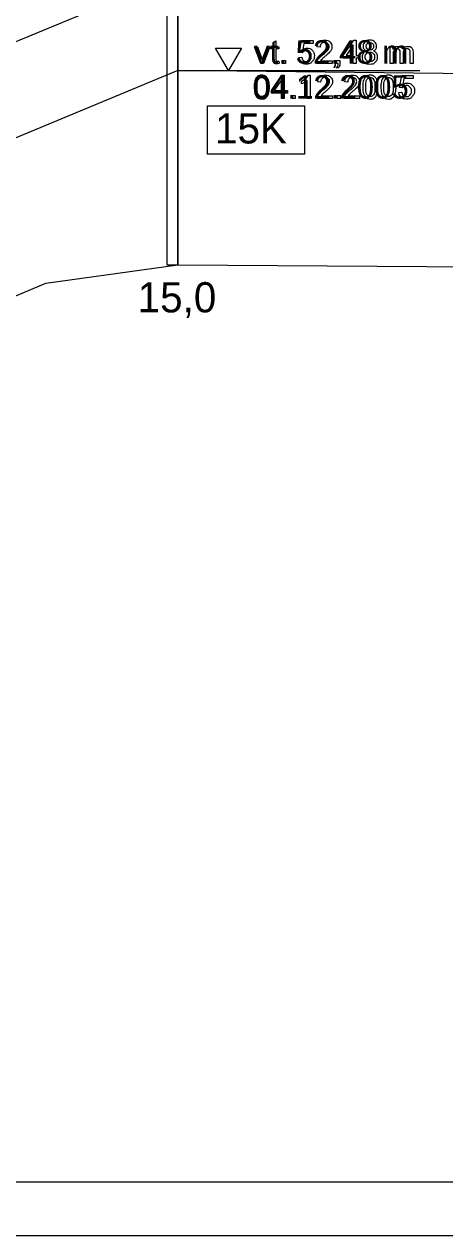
# Model space of a CAD drawing. Extents: x 532503 to 539665, y 6557663 to 6561526.
# Drawn here: x 538141.4 to 538219.3, y 6559459.7 to 6559684.2 of the extents above; entities that cross this region are included whole.
import ezdxf

# ---------------------------------------------------------------- set-up
doc = ezdxf.new("R2010")
doc.units = 0
for name, color, linetype in [('ABIJOONIS', 7, 'Continuous'), ('GEOLPUNKT', 7, 'Continuous'), ('Kaitsevöönd', 7, 'Continuous'), ('Plokid', 7, 'Continuous'), ('Proovid', 7, 'Continuous'), ('Täide', 7, 'Continuous'), ('Veetase', 7, 'Continuous'), ('VORMISTUS', 7, 'Continuous')]:
    doc.layers.add(name, color=color, linetype=linetype)

msp = doc.modelspace()

# ---------------------------------------------------------------- linework, layer by layer
at = {"layer": 'ABIJOONIS'}
msp.add_lwpolyline([(536964.69, 6560679.71), (539664.69, 6560679.71), (539664.69, 6559459.71), (536964.69, 6559459.71), (536964.69, 6560679.71)], dxfattribs=at)
at = {"layer": 'GEOLPUNKT'}
msp.add_line((538169.83, 6559939.6), (538169.83, 6559639.6), dxfattribs=at)
at = {"layer": 'Kaitsevöönd'}
msp.add_lwpolyline([(538032.86, 6559597), (538052.87, 6559597), (538068.59, 6559599.49), (538083.4, 6559605.12), (538128.18, 6559629.01), (538145.37, 6559636.19), (538169.83, 6559639.6), (538437.59, 6559637.85), (538577.16, 6559618.16), (538652.31, 6559572.51), (538693.85, 6559547.72), (538715.29, 6559541.8), (538735.35, 6559541.8)], dxfattribs=at)
at = {"layer": 'Plokid'}
msp.add_line((538052.87, 6559644.84), (538143.88, 6559682.66), dxfattribs=at)
msp.add_lwpolyline([(538143.88, 6559682.66), (538170.22, 6559693.6), (538288.42, 6559693.01), (538467.54, 6559683.25), (538608.39, 6559670.21), (538713.29, 6559663.92)], dxfattribs=at)
at = {"layer": 'Proovid'}
for points in [[(538169.83, 6559689.6), (538167.83, 6559689.6), (538167.83, 6559639.6), (538169.83, 6559639.6)], [(538175.36, 6559669.1), (538193.36, 6559669.1), (538193.36, 6559660.1), (538175.36, 6559660.1)]]:
    msp.add_lwpolyline(points, close=True, dxfattribs=at)
at = {"layer": 'Täide'}
for points in [[(538032.86, 6559597), (538052.87, 6559597), (538068.59, 6559599.49), (538083.4, 6559605.12), (538128.18, 6559629.01), (538145.37, 6559636.19), (538169.83, 6559639.6), (538437.59, 6559637.85), (538577.16, 6559618.16), (538652.31, 6559572.51), (538693.85, 6559547.72), (538715.29, 6559541.8), (538735.35, 6559541.8)], [(538032.86, 6559597), (538052.87, 6559597), (538068.59, 6559599.49), (538083.4, 6559605.12), (538128.18, 6559629.01), (538145.37, 6559636.19), (538169.83, 6559639.6), (538437.59, 6559637.85), (538577.16, 6559618.16), (538652.31, 6559572.51), (538693.85, 6559547.72), (538715.29, 6559541.8), (538735.35, 6559541.8)], [(538128.18, 6559629.01), (538145.37, 6559636.19), (538169.83, 6559639.6), (538437.59, 6559637.85)]]:
    msp.add_lwpolyline(points, dxfattribs=at)
at = {"layer": 'Veetase'}
msp.add_lwpolyline([(538735.35, 6559644.93), (538715.29, 6559645.8), (538322.81, 6559673.9), (538169.83, 6559675.6), (538052.87, 6559627), (538032.86, 6559622.66)], dxfattribs=at)
at = {"layer": 'VORMISTUS'}
msp.add_line((538169.83, 6559675.6), (538214.7, 6559675.6), dxfattribs=at)
for points in [[(537004.69, 6559469.71), (539654.69, 6559469.71), (539654.69, 6560669.71), (537004.69, 6560669.71)], [(538179.25, 6559679.74), (538181.63, 6559679.74), (538179.25, 6559675.6), (538176.86, 6559679.74)]]:
    msp.add_lwpolyline(points, close=True, dxfattribs=at)
for points in [[(538187.51, 6559677.81), (538187.51, 6559679.62), (538187.12, 6559679.62), (538187.12, 6559680.03), (538187.51, 6559680.03), (538187.51, 6559680.8), (538188.04, 6559681.12), (538188.04, 6559680.03), (538188.57, 6559680.03), (538188.57, 6559679.62), (538188.04, 6559679.62), (538188.04, 6559677.78)], [(538192.89, 6559678.87), (538192.39, 6559678.94), (538192.81, 6559681.16), (538194.96, 6559681.16), (538194.96, 6559680.65), (538193.24, 6559680.65), (538193, 6559679.49)], [(538202.38, 6559676.9), (538202.38, 6559677.93), (538200.51, 6559677.93), (538200.51, 6559678.42), (538202.48, 6559681.22), (538202.91, 6559681.22), (538202.91, 6559678.42), (538203.5, 6559678.42), (538203.5, 6559677.93), (538202.91, 6559677.93), (538202.91, 6559676.9), (538202.38, 6559676.9)], [(538185.26, 6559676.9), (538184.08, 6559680.03), (538184.64, 6559680.03), (538185.31, 6559678.15)], [(538185.7, 6559678.12), (538186.4, 6559680.03), (538186.94, 6559680.03), (538185.76, 6559676.9), (538185.26, 6559676.9)], [(538196.23, 6559679.93), (538195.68, 6559679.98)], [(538202.38, 6559678.42), (538202.38, 6559680.37), (538201.03, 6559678.42), (538202.38, 6559678.42)], [(538209.22, 6559676.9), (538209.22, 6559680.03), (538209.69, 6559680.03), (538209.69, 6559679.59)], [(538209.75, 6559678.52), (538209.75, 6559676.9), (538209.22, 6559676.9)], [(538211.61, 6559678.71), (538211.61, 6559676.9), (538211.08, 6559676.9), (538211.08, 6559678.93)], [(538213.46, 6559679.04), (538213.46, 6559676.9), (538212.93, 6559676.9), (538212.93, 6559678.87)], [(538188.57, 6559677.37), (538188.65, 6559676.9)], [(538189.24, 6559676.9), (538189.24, 6559677.5), (538189.84, 6559677.5), (538189.84, 6559676.9), (538189.24, 6559676.9)], [(538192.3, 6559678.03), (538192.85, 6559678.07)], [(538198.44, 6559677.41), (538198.44, 6559676.9), (538195.58, 6559676.9)], [(538196.32, 6559677.41), (538198.44, 6559677.41)], [(538199.41, 6559676.04), (538199.26, 6559676.27)], [(538199.29, 6559676.9), (538199.29, 6559677.5), (538199.9, 6559677.5), (538199.9, 6559676.9)], [(538199.59, 6559676.9), (538199.29, 6559676.9)], [(538189.06, 6559670.42), (538189.06, 6559671.45), (538187.19, 6559671.45), (538187.19, 6559671.94), (538189.15, 6559674.74), (538189.59, 6559674.74), (538189.59, 6559671.94), (538190.17, 6559671.94), (538190.17, 6559671.45), (538189.59, 6559671.45), (538189.59, 6559670.42), (538189.06, 6559670.42)], [(538189.06, 6559671.94), (538189.06, 6559673.89), (538187.71, 6559671.94), (538189.06, 6559671.94)], [(538194.05, 6559674.75), (538194.39, 6559674.75), (538194.39, 6559670.42)], [(538211.44, 6559672.39), (538210.94, 6559672.46), (538211.36, 6559674.68), (538213.5, 6559674.68), (538213.5, 6559674.17), (538211.78, 6559674.17), (538211.55, 6559673.01)], [(538192.8, 6559673.16), (538192.8, 6559673.67)], [(538194.39, 6559670.42), (538193.86, 6559670.42), (538193.86, 6559673.8)], [(538196.32, 6559673.45), (538195.78, 6559673.5)], [(538201.35, 6559673.45), (538200.81, 6559673.5)], [(538191.01, 6559670.42), (538191.01, 6559671.02), (538191.61, 6559671.02), (538191.61, 6559670.42), (538191.01, 6559670.42)], [(538198.53, 6559670.93), (538198.53, 6559670.42), (538195.68, 6559670.42)], [(538196.42, 6559670.93), (538198.53, 6559670.93)], [(538199.4, 6559670.42), (538199.4, 6559671.02), (538200, 6559671.02), (538200, 6559670.42), (538199.4, 6559670.42)], [(538203.56, 6559670.93), (538203.56, 6559670.42), (538200.71, 6559670.42)], [(538201.45, 6559670.93), (538203.56, 6559670.93)], [(538210.84, 6559671.55), (538211.4, 6559671.59)]]:
    msp.add_lwpolyline(points, dxfattribs=at)
for points in [[(538195.58, 6559676.9), (538195.58, 6559677.09), (538195.65, 6559677.26), (538195.75, 6559677.56), (538196, 6559677.84), (538196.24, 6559678.12), (538196.69, 6559678.49), (538197.39, 6559679.07), (538197.64, 6559679.41), (538197.89, 6559679.75), (538197.89, 6559680.05), (538197.89, 6559680.36), (538197.66, 6559680.58), (538197.44, 6559680.79), (538197.07, 6559680.79), (538196.69, 6559680.79), (538196.46, 6559680.56), (538196.23, 6559680.34), (538196.23, 6559679.93)], [(538195.68, 6559679.98), (538195.74, 6559680.59), (538196.1, 6559680.91), (538196.47, 6559681.23), (538197.09, 6559681.23), (538197.71, 6559681.23), (538198.07, 6559680.89), (538198.43, 6559680.54), (538198.43, 6559680.03), (538198.43, 6559679.77), (538198.33, 6559679.52), (538198.22, 6559679.27), (538197.97, 6559679), (538197.73, 6559678.72), (538197.16, 6559678.24), (538196.68, 6559677.84), (538196.55, 6559677.69), (538196.41, 6559677.55), (538196.32, 6559677.41)], [(538204.86, 6559679.24), (538204.53, 6559679.36), (538204.37, 6559679.58), (538204.21, 6559679.81), (538204.21, 6559680.12), (538204.21, 6559680.59), (538204.55, 6559680.91), (538204.88, 6559681.23), (538205.45, 6559681.23), (538206.01, 6559681.23), (538206.36, 6559680.9), (538206.7, 6559680.58), (538206.7, 6559680.11), (538206.7, 6559679.81), (538206.54, 6559679.58), (538206.38, 6559679.36), (538206.06, 6559679.24), (538206.46, 6559679.11), (538206.67, 6559678.82), (538206.88, 6559678.53), (538206.88, 6559678.13), (538206.88, 6559677.58), (538206.49, 6559677.2), (538206.09, 6559676.82), (538205.46, 6559676.82), (538204.82, 6559676.82), (538204.42, 6559677.2), (538204.03, 6559677.58), (538204.03, 6559678.15), (538204.03, 6559678.57), (538204.25, 6559678.85), (538204.46, 6559679.14), (538204.86, 6559679.24)], [(538204.75, 6559680.14), (538204.75, 6559679.83), (538204.95, 6559679.64), (538205.14, 6559679.44), (538205.46, 6559679.44), (538205.77, 6559679.44), (538205.96, 6559679.64), (538206.15, 6559679.83), (538206.15, 6559680.11), (538206.15, 6559680.4), (538205.95, 6559680.6), (538205.75, 6559680.8), (538205.45, 6559680.8), (538205.15, 6559680.8), (538204.95, 6559680.6), (538204.75, 6559680.41), (538204.75, 6559680.14)], [(538193, 6559679.49), (538193.39, 6559679.76), (538193.82, 6559679.76), (538194.38, 6559679.76), (538194.77, 6559679.37), (538195.16, 6559678.98), (538195.16, 6559678.36), (538195.16, 6559677.78), (538194.82, 6559677.35), (538194.4, 6559676.82), (538193.69, 6559676.82), (538193.1, 6559676.82), (538192.72, 6559677.15), (538192.35, 6559677.48), (538192.3, 6559678.03)], [(538192.85, 6559678.07), (538192.92, 6559677.67), (538193.14, 6559677.46), (538193.37, 6559677.26), (538193.69, 6559677.26), (538194.07, 6559677.26), (538194.34, 6559677.55), (538194.6, 6559677.84), (538194.6, 6559678.32), (538194.6, 6559678.77), (538194.35, 6559679.03), (538194.09, 6559679.3), (538193.68, 6559679.3), (538193.42, 6559679.3), (538193.21, 6559679.18), (538193.01, 6559679.06), (538192.89, 6559678.87)], [(538204.58, 6559678.14), (538204.58, 6559677.92), (538204.69, 6559677.7), (538204.79, 6559677.49), (538205, 6559677.37), (538205.22, 6559677.26), (538205.46, 6559677.26), (538205.84, 6559677.26), (538206.09, 6559677.5), (538206.33, 6559677.75), (538206.33, 6559678.13), (538206.33, 6559678.51), (538206.08, 6559678.76), (538205.83, 6559679.01), (538205.44, 6559679.01), (538205.07, 6559679.01), (538204.82, 6559678.76), (538204.58, 6559678.51), (538204.58, 6559678.14)], [(538209.69, 6559679.59), (538209.84, 6559679.82), (538210.08, 6559679.96), (538210.33, 6559680.1), (538210.64, 6559680.1), (538210.99, 6559680.1), (538211.21, 6559679.95), (538211.43, 6559679.81), (538211.53, 6559679.55), (538211.9, 6559680.1), (538212.49, 6559680.1), (538212.96, 6559680.1), (538213.21, 6559679.84), (538213.46, 6559679.58), (538213.46, 6559679.04)], [(538211.08, 6559678.93), (538211.08, 6559679.28), (538210.95, 6559679.46), (538210.82, 6559679.64), (538210.52, 6559679.64), (538210.3, 6559679.64), (538210.11, 6559679.52), (538209.92, 6559679.4), (538209.83, 6559679.17), (538209.75, 6559678.95), (538209.75, 6559678.52)], [(538212.93, 6559678.87), (538212.93, 6559679.18), (538212.88, 6559679.32), (538212.83, 6559679.46), (538212.69, 6559679.55), (538212.56, 6559679.64), (538212.38, 6559679.64), (538212.04, 6559679.64), (538211.83, 6559679.42), (538211.61, 6559679.2), (538211.61, 6559678.71)], [(538185.31, 6559678.15), (538185.42, 6559677.85), (538185.51, 6559677.52), (538185.58, 6559677.77), (538185.7, 6559678.12)], [(538188.65, 6559676.9), (538188.43, 6559676.85), (538188.25, 6559676.85), (538187.96, 6559676.85), (538187.8, 6559676.94), (538187.64, 6559677.04), (538187.58, 6559677.19), (538187.51, 6559677.33), (538187.51, 6559677.81)], [(538188.04, 6559677.78), (538188.04, 6559677.55), (538188.07, 6559677.49), (538188.1, 6559677.42), (538188.16, 6559677.39), (538188.23, 6559677.35), (538188.34, 6559677.35), (538188.43, 6559677.35), (538188.57, 6559677.37)], [(538199.26, 6559676.27), (538199.43, 6559676.34), (538199.51, 6559676.48), (538199.59, 6559676.63), (538199.59, 6559676.9)], [(538199.9, 6559676.9), (538199.9, 6559676.56), (538199.78, 6559676.36), (538199.66, 6559676.15), (538199.41, 6559676.04)], [(538184.01, 6559672.55), (538184.01, 6559673.31), (538184.16, 6559673.78), (538184.32, 6559674.25), (538184.63, 6559674.5), (538184.94, 6559674.75), (538185.41, 6559674.75), (538185.76, 6559674.75), (538186.02, 6559674.61), (538186.29, 6559674.47), (538186.46, 6559674.21), (538186.63, 6559673.95), (538186.72, 6559673.57), (538186.82, 6559673.19), (538186.82, 6559672.55), (538186.82, 6559671.79), (538186.66, 6559671.32), (538186.51, 6559670.85), (538186.2, 6559670.6), (538185.89, 6559670.34), (538185.41, 6559670.34), (538184.79, 6559670.34), (538184.43, 6559670.79), (538184.01, 6559671.33), (538184.01, 6559672.55)], [(538184.55, 6559672.55), (538184.55, 6559671.48), (538184.8, 6559671.13), (538185.05, 6559670.78), (538185.41, 6559670.78), (538185.78, 6559670.78), (538186.03, 6559671.13), (538186.27, 6559671.48), (538186.27, 6559672.55), (538186.27, 6559673.61), (538186.03, 6559673.96), (538185.78, 6559674.31), (538185.41, 6559674.31), (538185.04, 6559674.31), (538184.82, 6559674.01), (538184.55, 6559673.61), (538184.55, 6559672.55)], [(538192.8, 6559673.67), (538193.24, 6559673.88), (538193.57, 6559674.18), (538193.91, 6559674.47), (538194.05, 6559674.75)], [(538195.68, 6559670.42), (538195.67, 6559670.61), (538195.74, 6559670.78), (538195.85, 6559671.08), (538196.09, 6559671.36), (538196.33, 6559671.64), (538196.78, 6559672.01), (538197.49, 6559672.59), (538197.73, 6559672.93), (538197.98, 6559673.27), (538197.98, 6559673.57), (538197.98, 6559673.88), (538197.75, 6559674.1), (538197.53, 6559674.31), (538197.17, 6559674.31), (538196.78, 6559674.31), (538196.56, 6559674.08), (538196.33, 6559673.86), (538196.32, 6559673.45)], [(538195.78, 6559673.5), (538195.83, 6559674.11), (538196.2, 6559674.43), (538196.56, 6559674.75), (538197.18, 6559674.75), (538197.8, 6559674.75), (538198.16, 6559674.41), (538198.53, 6559674.06), (538198.53, 6559673.55), (538198.53, 6559673.29), (538198.42, 6559673.04), (538198.31, 6559672.79), (538198.07, 6559672.52), (538197.82, 6559672.24), (538197.25, 6559671.76), (538196.77, 6559671.36), (538196.64, 6559671.21), (538196.5, 6559671.07), (538196.42, 6559670.93)], [(538200.71, 6559670.42), (538200.7, 6559670.61), (538200.77, 6559670.78), (538200.88, 6559671.08), (538201.12, 6559671.36), (538201.36, 6559671.64), (538201.81, 6559672.01), (538202.52, 6559672.59), (538202.76, 6559672.93), (538203.01, 6559673.27), (538203.01, 6559673.57), (538203.01, 6559673.88), (538202.79, 6559674.1), (538202.56, 6559674.31), (538202.2, 6559674.31), (538201.82, 6559674.31), (538201.59, 6559674.08), (538201.36, 6559673.86), (538201.35, 6559673.45)], [(538200.81, 6559673.5), (538200.86, 6559674.11), (538201.23, 6559674.43), (538201.59, 6559674.75), (538202.21, 6559674.75), (538202.83, 6559674.75), (538203.19, 6559674.41), (538203.56, 6559674.06), (538203.56, 6559673.55), (538203.56, 6559673.29), (538203.45, 6559673.04), (538203.35, 6559672.79), (538203.1, 6559672.52), (538202.85, 6559672.24), (538202.28, 6559671.76), (538201.81, 6559671.36), (538201.67, 6559671.21), (538201.53, 6559671.07), (538201.45, 6559670.93)], [(538204.13, 6559672.55), (538204.13, 6559673.31), (538204.29, 6559673.78), (538204.45, 6559674.25), (538204.76, 6559674.5), (538205.07, 6559674.75), (538205.54, 6559674.75), (538205.89, 6559674.75), (538206.15, 6559674.61), (538206.41, 6559674.47), (538206.58, 6559674.21), (538206.75, 6559673.95), (538206.85, 6559673.57), (538206.95, 6559673.19), (538206.95, 6559672.55), (538206.95, 6559671.79), (538206.79, 6559671.32), (538206.64, 6559670.85), (538206.33, 6559670.6), (538206.01, 6559670.34), (538205.54, 6559670.34), (538204.92, 6559670.34), (538204.56, 6559670.79), (538204.13, 6559671.33), (538204.13, 6559672.55)], [(538204.68, 6559672.55), (538204.68, 6559671.48), (538204.93, 6559671.13), (538205.18, 6559670.78), (538205.54, 6559670.78), (538205.91, 6559670.78), (538206.15, 6559671.13), (538206.4, 6559671.48), (538206.4, 6559672.55), (538206.4, 6559673.61), (538206.15, 6559673.96), (538205.91, 6559674.31), (538205.53, 6559674.31), (538205.17, 6559674.31), (538204.95, 6559674.01), (538204.68, 6559673.61), (538204.68, 6559672.55)], [(538207.49, 6559672.55), (538207.49, 6559673.31), (538207.65, 6559673.78), (538207.8, 6559674.25), (538208.11, 6559674.5), (538208.42, 6559674.75), (538208.9, 6559674.75), (538209.24, 6559674.75), (538209.51, 6559674.61), (538209.77, 6559674.47), (538209.94, 6559674.21), (538210.11, 6559673.95), (538210.21, 6559673.57), (538210.3, 6559673.19), (538210.3, 6559672.55), (538210.3, 6559671.79), (538210.15, 6559671.32), (538209.99, 6559670.85), (538209.68, 6559670.6), (538209.37, 6559670.34), (538208.9, 6559670.34), (538208.27, 6559670.34), (538207.92, 6559670.79), (538207.49, 6559671.33), (538207.49, 6559672.55)], [(538208.04, 6559672.55), (538208.04, 6559671.48), (538208.28, 6559671.13), (538208.53, 6559670.78), (538208.9, 6559670.78), (538209.26, 6559670.78), (538209.51, 6559671.13), (538209.76, 6559671.48), (538209.76, 6559672.55), (538209.76, 6559673.61), (538209.51, 6559673.96), (538209.26, 6559674.31), (538208.89, 6559674.31), (538208.53, 6559674.31), (538208.31, 6559674.01), (538208.04, 6559673.61), (538208.04, 6559672.55)], [(538193.86, 6559673.8), (538193.67, 6559673.61), (538193.35, 6559673.43), (538193.04, 6559673.25), (538192.8, 6559673.16)], [(538211.55, 6559673.01), (538211.94, 6559673.28), (538212.36, 6559673.28), (538212.93, 6559673.28), (538213.32, 6559672.89), (538213.71, 6559672.5), (538213.71, 6559671.88), (538213.71, 6559671.3), (538213.37, 6559670.87), (538212.95, 6559670.34), (538212.23, 6559670.34), (538211.64, 6559670.34), (538211.27, 6559670.67), (538210.9, 6559671), (538210.84, 6559671.55)], [(538211.4, 6559671.59), (538211.46, 6559671.19), (538211.69, 6559670.98), (538211.91, 6559670.78), (538212.23, 6559670.78), (538212.62, 6559670.78), (538212.88, 6559671.07), (538213.15, 6559671.36), (538213.15, 6559671.84), (538213.15, 6559672.29), (538212.89, 6559672.55), (538212.64, 6559672.82), (538212.22, 6559672.82), (538211.97, 6559672.82), (538211.76, 6559672.7), (538211.55, 6559672.58), (538211.44, 6559672.39)]]:
    msp.add_open_spline(points, degree=3, dxfattribs=at)

# ---------------------------------------------------------------- texts
at = {"layer": 'GEOLPUNKT'}
msp.add_text('15,0', height=5.6, dxfattribs=at).set_placement((538162.41, 6559630.8))
at = {"layer": 'Proovid'}
msp.add_text('15K', height=5.6, dxfattribs=at).set_placement((538176.76, 6559662.1))
at = {"layer": 'VORMISTUS'}
for s, p in [('vt. 52,48 m', (538184, 6559676.9)), ('04.12.2005', (538183.75, 6559670.42))]:
    msp.add_text(s, height=4.32, dxfattribs=at).set_placement(p)

doc.saveas('drawing.dxf')
